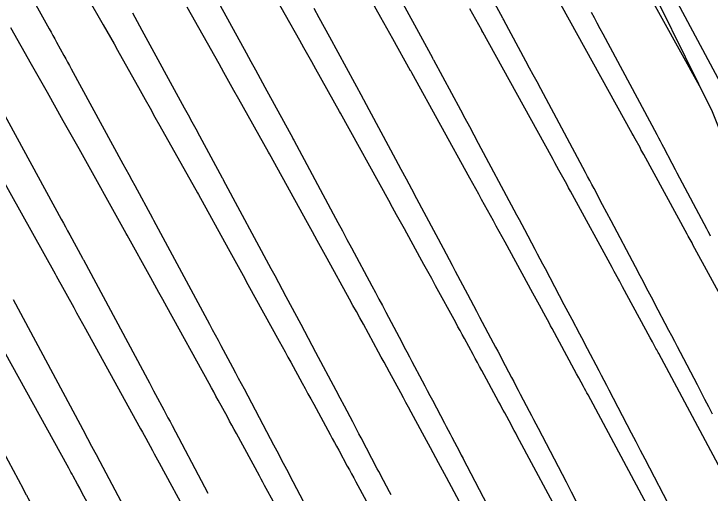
# Model space of a CAD drawing. Extents: x 954385 to 988206, y 1868364 to 1924553.
# Drawn here: x 957767.33 to 957792.83, y 1920005.4 to 1920022.96 of the extents above; entities that cross this region are included whole.
import ezdxf

# ---------------------------------------------------------------- set-up
doc = ezdxf.new("R2010")
doc.units = 0
for name, color, linetype in [('1', 7, 'Continuous'), ('Default', 7, 'Continuous'), ('Ex_Major Contours', 7, 'Continuous'), ('Ex_Minor Contours', 7, 'Continuous')]:
    doc.layers.add(name, color=color, linetype=linetype)

msp = doc.modelspace()

# ---------------------------------------------------------------- linework, layer by layer
at = {"layer": '1'}
for points in [[(957782.198, 1920044.189), (957784.081, 1920037.501), (957785.156, 1920034.964), (957786.947, 1920031.408), (957789.916, 1920025.455), (957789.944, 1920025.399), (957792.908, 1920019.376), (957794.351, 1920015.778), (957795.335, 1920013.061), (957797.78, 1920006.77), (957798.171, 1920005.786), (957800.253, 1920000.506), (957801.78, 1919996.588), (957802.04, 1919995.851), (957802.698, 1919994.238), (957804.444, 1919991.429), (957806.258, 1919988.563)], [(957792.442, 1920020.325), (957789.714, 1920025.268), (957789.677, 1920025.334), (957789.652, 1920025.379), (957786.448, 1920031.1), (957786.432, 1920031.129), (957786.398, 1920031.188), (957784.489, 1920034.557), (957784.474, 1920034.584), (957784.444, 1920034.637), (957783.154, 1920036.895), (957783.128, 1920036.941), (957783.102, 1920036.987), (957783.023, 1920037.124), (957783, 1920037.164), (957780.552, 1920041.407), (957780.142, 1920042.115)], [(957790.512, 1920004.98), (957788.362, 1920008.996), (957788.32, 1920009.074), (957788.279, 1920009.151), (957788.237, 1920009.229), (957788.195, 1920009.306), (957788.027, 1920009.617), (957787.943, 1920009.772), (957787.859, 1920009.927), (957787.049, 1920011.424), (957786.99, 1920011.533), (957786.932, 1920011.641), (957786.873, 1920011.749), (957786.814, 1920011.857), (957786.578, 1920012.29), (957786.519, 1920012.398), (957786.46, 1920012.506), (957786.401, 1920012.615), (957786.342, 1920012.723), (957785.32, 1920014.598), (957785.213, 1920014.793), (957785.107, 1920014.988), (957785, 1920015.183), (957784.892, 1920015.378), (957784.463, 1920016.158), (957784.355, 1920016.353), (957784.248, 1920016.547), (957784.14, 1920016.742), (957784.033, 1920016.937), (957781.9, 1920020.802), (957781.865, 1920020.866), (957781.862, 1920020.871), (957781.207, 1920022.041), (957781.097, 1920022.238), (957780.987, 1920022.435), (957780.877, 1920022.632), (957780.766, 1920022.828), (957778.787, 1920026.363)], [(957787.506, 1920004.24), (957785.769, 1920007.484), (957785.712, 1920007.591), (957785.655, 1920007.697), (957785.597, 1920007.804), (957785.54, 1920007.91), (957785.31, 1920008.336), (957785.252, 1920008.442), (957785.195, 1920008.548), (957785.137, 1920008.655), (957785.079, 1920008.761), (957784.47, 1920009.887), (957784.391, 1920010.033), (957784.312, 1920010.18), (957784.232, 1920010.326), (957784.152, 1920010.473), (957783.833, 1920011.058), (957783.753, 1920011.205), (957783.674, 1920011.351), (957783.594, 1920011.497), (957783.514, 1920011.644), (957782.777, 1920012.996), (957782.634, 1920013.257), (957782.492, 1920013.518), (957782.349, 1920013.778), (957782.205, 1920014.038), (957781.632, 1920015.079), (957781.488, 1920015.339), (957781.345, 1920015.599), (957781.201, 1920015.859), (957781.058, 1920016.12), (957779.295, 1920019.314), (957779.258, 1920019.382), (957778.388, 1920020.936), (957778.242, 1920021.197), (957778.096, 1920021.457), (957777.95, 1920021.718), (957777.804, 1920021.978), (957776.233, 1920024.784)], [(957793.42, 1920012.258), (957792.207, 1920014.5), (957792.172, 1920014.563), (957792.138, 1920014.627), (957792.034, 1920014.817), (957791.999, 1920014.881), (957790.407, 1920017.801), (957790.372, 1920017.865), (957790.337, 1920017.93), (957790.301, 1920017.994), (957790.266, 1920018.058), (957790.089, 1920018.379), (957790.018, 1920018.508), (957789.983, 1920018.572), (957787.11, 1920023.779)], [(957770.026, 1920023.572), (957770.6, 1920022.558), (957770.732, 1920022.326), (957770.864, 1920022.092), (957770.995, 1920021.859), (957771.126, 1920021.626), (957771.952, 1920020.15), (957772.134, 1920019.826), (957772.315, 1920019.502), (957772.496, 1920019.178), (957772.678, 1920018.854), (957774.048, 1920016.405), (957774.086, 1920016.337), (957775.175, 1920014.364), (957775.357, 1920014.033), (957775.539, 1920013.703), (957775.721, 1920013.373), (957775.903, 1920013.043), (957777.051, 1920010.96), (957777.157, 1920010.768), (957777.262, 1920010.577), (957777.367, 1920010.385), (957777.472, 1920010.193), (957777.891, 1920009.424), (957777.996, 1920009.232), (957778.1, 1920009.04), (957778.205, 1920008.848), (957778.31, 1920008.656), (957778.914, 1920007.546), (957778.993, 1920007.402), (957779.071, 1920007.258), (957779.15, 1920007.113), (957779.228, 1920006.969), (957779.541, 1920006.391), (957779.619, 1920006.246), (957779.697, 1920006.102), (957779.775, 1920005.957), (957779.853, 1920005.813), (957780.229, 1920005.117)], [(957784.499, 1920003.499), (957783.176, 1920005.972), (957783.103, 1920006.108), (957783.03, 1920006.243), (957782.957, 1920006.378), (957782.884, 1920006.514), (957782.592, 1920007.055), (957782.519, 1920007.19), (957782.446, 1920007.325), (957782.373, 1920007.46), (957782.299, 1920007.596), (957781.88, 1920008.37), (957781.786, 1920008.545), (957781.691, 1920008.719), (957781.597, 1920008.893), (957781.502, 1920009.067), (957781.088, 1920009.826), (957780.988, 1920010.011), (957780.887, 1920010.196), (957780.786, 1920010.38), (957780.686, 1920010.565), (957780.13, 1920011.584), (957780.003, 1920011.816), (957779.877, 1920012.047), (957779.75, 1920012.278), (957779.623, 1920012.509), (957778.801, 1920014), (957778.621, 1920014.326), (957778.442, 1920014.651), (957778.262, 1920014.977), (957778.083, 1920015.302), (957776.691, 1920017.826), (957776.653, 1920017.893), (957775.568, 1920019.831), (957775.387, 1920020.155), (957775.206, 1920020.48), (957775.024, 1920020.804), (957774.843, 1920021.128), (957773.679, 1920023.205)], [(957793.518, 1920005.72), (957790.955, 1920010.508), (957790.929, 1920010.556), (957790.903, 1920010.605), (957790.877, 1920010.654), (957790.85, 1920010.703), (957790.719, 1920010.946), (957790.64, 1920011.092), (957789.628, 1920012.962), (957789.59, 1920013.032), (957789.552, 1920013.102), (957789.514, 1920013.172), (957789.476, 1920013.242), (957789.323, 1920013.522), (957789.247, 1920013.662), (957789.171, 1920013.802), (957787.864, 1920016.199), (957787.793, 1920016.329), (957787.722, 1920016.459), (957787.65, 1920016.589), (957787.579, 1920016.718), (957787.293, 1920017.236), (957787.222, 1920017.366), (957787.151, 1920017.496), (957787.079, 1920017.625), (957787.008, 1920017.755), (957784.505, 1920022.291), (957784.47, 1920022.354), (957784.467, 1920022.359), (957784.026, 1920023.146)], [(957776.824, 1920005.108), (957776.575, 1920005.567), (957776.513, 1920005.682), (957776.451, 1920005.797), (957776.389, 1920005.911), (957776.326, 1920006.026), (957775.48, 1920007.579), (957775.397, 1920007.732), (957775.314, 1920007.885), (957775.23, 1920008.037), (957775.147, 1920008.19), (957774.814, 1920008.801), (957774.731, 1920008.953), (957774.647, 1920009.106), (957774.564, 1920009.258), (957774.48, 1920009.411), (957772.926, 1920012.229), (957772.781, 1920012.492), (957772.636, 1920012.755), (957772.491, 1920013.018), (957772.346, 1920013.281), (957771.481, 1920014.849), (957771.444, 1920014.916), (957769.713, 1920018.008), (957769.569, 1920018.266), (957769.424, 1920018.524), (957769.28, 1920018.782), (957769.135, 1920019.04), (957768.557, 1920020.073), (957768.413, 1920020.331), (957768.268, 1920020.589), (957768.122, 1920020.846), (957767.977, 1920021.104), (957767.216, 1920022.447)], [(957766.749, 1920017.162), (957768.839, 1920013.428), (957768.873, 1920013.365), (957768.876, 1920013.361), (957769.518, 1920012.198), (957769.626, 1920012.002), (957769.733, 1920011.807), (957769.841, 1920011.611), (957769.949, 1920011.416), (957771.908, 1920007.862), (957771.971, 1920007.748), (957772.033, 1920007.635), (957772.095, 1920007.522), (957772.156, 1920007.409), (957772.403, 1920006.956), (957772.465, 1920006.843), (957772.527, 1920006.729), (957772.589, 1920006.616), (957772.65, 1920006.503), (957773.739, 1920004.505)], [(957771.151, 1920002.985), (957769.821, 1920005.426), (957769.74, 1920005.574), (957769.66, 1920005.722), (957769.499, 1920006.017), (957769.458, 1920006.091), (957769.418, 1920006.165), (957769.377, 1920006.239), (957769.337, 1920006.312), (957766.972, 1920010.603)]]:
    msp.add_lwpolyline(points, dxfattribs=at)
at = {"layer": 'Default'}
msp.add_arc((956871.597, 1919501.221), 996.448, 12.648055, 34.075074, dxfattribs=at)
at = {"layer": 'Ex_Major Contours'}
for points in [[(957791.965, 1920003.727), (957790.621, 1920006.317), (957790.454, 1920006.638), (957790.288, 1920006.958), (957790.121, 1920007.279), (957789.954, 1920007.6), (957789.139, 1920009.167), (957789.046, 1920009.346), (957788.952, 1920009.525), (957788.859, 1920009.703), (957788.765, 1920009.882), (957788.344, 1920010.684), (957788.273, 1920010.819), (957788.202, 1920010.954), (957788.131, 1920011.089), (957788.06, 1920011.224), (957787.777, 1920011.764), (957787.706, 1920011.898), (957787.635, 1920012.033), (957787.563, 1920012.168), (957787.492, 1920012.303), (957786.8, 1920013.611), (957786.705, 1920013.79), (957786.61, 1920013.97), (957786.515, 1920014.149), (957786.42, 1920014.329), (957786.04, 1920015.047), (957785.945, 1920015.227), (957785.85, 1920015.406), (957785.754, 1920015.585), (957785.659, 1920015.764), (957784.354, 1920018.202), (957784.19, 1920018.509), (957784.026, 1920018.815), (957783.861, 1920019.122), (957783.697, 1920019.429), (957782.714, 1920021.261), (957782.705, 1920021.277), (957782.692, 1920021.301), (957782.678, 1920021.327), (957782.677, 1920021.33), (957781.146, 1920024.144)], [(957766.834, 1920019.525), (957769.061, 1920015.438), (957769.14, 1920015.294), (957769.218, 1920015.15), (957769.296, 1920015.006), (957769.375, 1920014.862), (957769.839, 1920014.008), (957769.851, 1920013.986), (957769.868, 1920013.953), (957769.876, 1920013.94), (957772.216, 1920009.576), (957772.292, 1920009.435), (957772.367, 1920009.294), (957772.443, 1920009.152), (957772.519, 1920009.011), (957772.821, 1920008.446), (957772.897, 1920008.305), (957772.972, 1920008.163), (957773.047, 1920008.022), (957773.122, 1920007.88), (957774.312, 1920005.632), (957774.438, 1920005.394)]]:
    msp.add_lwpolyline(points, dxfattribs=at)
at = {"layer": 'Ex_Minor Contours'}
for points in [[(957792.921, 1920008.295), (957792.783, 1920008.561), (957792.644, 1920008.828), (957792.506, 1920009.094), (957792.368, 1920009.36), (957791.748, 1920010.55), (957791.642, 1920010.753), (957791.536, 1920010.956), (957791.43, 1920011.159), (957791.324, 1920011.362), (957790.802, 1920012.355), (957790.744, 1920012.467), (957790.685, 1920012.579), (957790.626, 1920012.691), (957790.568, 1920012.802), (957790.333, 1920013.249), (957790.274, 1920013.361), (957790.215, 1920013.472), (957790.156, 1920013.584), (957790.097, 1920013.695), (957789.21, 1920015.373), (957789.053, 1920015.669), (957788.897, 1920015.965), (957788.583, 1920016.558), (957788.504, 1920016.707), (957788.426, 1920016.855), (957788.347, 1920017.003), (957788.268, 1920017.15), (957786.627, 1920020.216), (957786.492, 1920020.468), (957786.357, 1920020.72), (957786.222, 1920020.972), (957786.087, 1920021.223), (957785.282, 1920022.725), (957785.272, 1920022.743), (957785.257, 1920022.77), (957785.244, 1920022.794), (957783.407, 1920026.171)], [(957767.511, 1920024.43), (957768.625, 1920022.406), (957768.692, 1920022.284), (957768.759, 1920022.161), (957768.826, 1920022.039), (957768.893, 1920021.917), (957769.162, 1920021.429), (957769.229, 1920021.307), (957769.296, 1920021.184), (957769.363, 1920021.062), (957769.429, 1920020.94), (957771.32, 1920017.469), (957771.43, 1920017.268), (957771.539, 1920017.068), (957771.648, 1920016.867), (957771.757, 1920016.666), (957772.407, 1920015.472), (957772.417, 1920015.453), (957772.433, 1920015.423), (957772.443, 1920015.404), (957774.487, 1920011.594), (957774.593, 1920011.396), (957774.699, 1920011.198), (957774.805, 1920011), (957774.911, 1920010.802), (957775.336, 1920010.009), (957775.442, 1920009.81), (957775.548, 1920009.612), (957775.653, 1920009.413), (957775.758, 1920009.214), (957776.72, 1920007.396), (957776.839, 1920007.173), (957776.957, 1920006.949), (957777.194, 1920006.501), (957777.253, 1920006.389), (957777.312, 1920006.277), (957777.371, 1920006.165), (957777.43, 1920006.053), (957778.184, 1920004.619)], [(957791.173, 1920024.244), (957793.486, 1920019.923)], [(957774.62, 1920023.768), (957775.839, 1920021.53), (957776.01, 1920021.216), (957776.181, 1920020.903), (957776.351, 1920020.589), (957776.522, 1920020.275), (957777.542, 1920018.401), (957777.55, 1920018.385), (957777.562, 1920018.362), (957777.577, 1920018.335), (957777.579, 1920018.332), (957779.028, 1920015.631), (957779.195, 1920015.319), (957779.362, 1920015.007), (957779.53, 1920014.695), (957779.697, 1920014.382), (957780.441, 1920012.992), (957780.57, 1920012.751), (957780.699, 1920012.509), (957780.827, 1920012.267), (957780.956, 1920012.025), (957781.537, 1920010.925), (957781.631, 1920010.748), (957781.725, 1920010.571), (957781.818, 1920010.394), (957781.912, 1920010.217), (957782.286, 1920009.509), (957782.38, 1920009.332), (957782.473, 1920009.155), (957782.567, 1920008.978), (957782.66, 1920008.801), (957783.099, 1920007.965), (957783.168, 1920007.835), (957783.236, 1920007.705), (957783.305, 1920007.574), (957783.373, 1920007.444), (957783.647, 1920006.922), (957783.716, 1920006.791), (957783.784, 1920006.661), (957783.852, 1920006.53), (957783.92, 1920006.4), (957785.259, 1920003.827)], [(957781.144, 1920005.335), (957781.088, 1920005.442), (957780.865, 1920005.867), (957780.809, 1920005.973), (957780.753, 1920006.08), (957780.697, 1920006.186), (957780.641, 1920006.292), (957780.045, 1920007.427), (957779.969, 1920007.572), (957779.893, 1920007.716), (957779.816, 1920007.861), (957779.74, 1920008.005), (957779.434, 1920008.583), (957779.282, 1920008.872), (957779.129, 1920009.161), (957778.394, 1920010.549), (957778.259, 1920010.805), (957778.123, 1920011.06), (957777.987, 1920011.316), (957777.85, 1920011.571), (957777.304, 1920012.592), (957777.167, 1920012.847), (957777.031, 1920013.102), (957776.894, 1920013.358), (957776.757, 1920013.613), (957775.011, 1920016.868), (957775.006, 1920016.878), (957774.996, 1920016.895), (957774.979, 1920016.928), (957774.974, 1920016.937), (957774.14, 1920018.471), (957774, 1920018.728), (957773.86, 1920018.985), (957773.72, 1920019.242), (957773.58, 1920019.499), (957772.024, 1920022.354), (957771.939, 1920022.51), (957771.854, 1920022.666), (957771.769, 1920022.822), (957771.683, 1920022.978)], [(957778.31, 1920023.172), (957778.502, 1920022.82), (957778.693, 1920022.469), (957778.884, 1920022.118), (957780.109, 1920019.865), (957780.116, 1920019.852), (957780.127, 1920019.831), (957780.131, 1920019.825), (957780.143, 1920019.804), (957780.146, 1920019.797), (957781.306, 1920017.634), (957781.5, 1920017.273), (957781.694, 1920016.911), (957781.888, 1920016.549), (957782.081, 1920016.188), (957783.05, 1920014.378), (957783.162, 1920014.168), (957783.274, 1920013.957), (957783.386, 1920013.747), (957783.498, 1920013.536), (957783.946, 1920012.689), (957784.057, 1920012.48), (957784.167, 1920012.27), (957784.278, 1920012.061), (957784.389, 1920011.851), (957784.887, 1920010.91), (957784.971, 1920010.752), (957785.054, 1920010.594), (957785.137, 1920010.436), (957785.22, 1920010.278), (957785.557, 1920009.638), (957785.638, 1920009.484), (957785.719, 1920009.329), (957785.8, 1920009.175), (957785.881, 1920009.02), (957786.206, 1920008.402), (957786.287, 1920008.247), (957786.368, 1920008.093), (957786.449, 1920007.938), (957786.53, 1920007.783), (957787.557, 1920005.809), (957787.744, 1920005.449), (957787.931, 1920005.089)], [(957788.478, 1920023.018), (957788.583, 1920022.821), (957788.689, 1920022.624), (957788.794, 1920022.427), (957788.9, 1920022.23), (957790.877, 1920018.536), (957790.939, 1920018.42), (957791.001, 1920018.303), (957791.063, 1920018.186), (957791.125, 1920018.07), (957791.434, 1920017.485), (957791.558, 1920017.251), (957791.62, 1920017.135), (957792.702, 1920015.088), (957792.749, 1920015), (957792.796, 1920014.911), (957792.842, 1920014.823)], [(957771.903, 1920003.868), (957770.486, 1920006.546), (957770.442, 1920006.63), (957770.397, 1920006.715), (957770.352, 1920006.799), (957770.307, 1920006.884), (957770.126, 1920007.221), (957770.081, 1920007.305), (957770.036, 1920007.389), (957769.991, 1920007.474), (957769.945, 1920007.558), (957767.308, 1920012.476)], [(957776.773, 1919988.048), (957774.342, 1919992.802), (957774.324, 1919992.837), (957773.891, 1919993.68), (957773.871, 1919993.719), (957773.851, 1919993.758), (957773.79, 1919993.875), (957773.77, 1919993.914), (957770.873, 1919999.482), (957770.853, 1919999.521), (957770.811, 1919999.601), (957769.586, 1920001.932), (957769.555, 1920001.989), (957769.495, 1920002.103), (957767.85, 1920005.211), (957767.836, 1920005.239), (957767.821, 1920005.266), (957767.807, 1920005.294), (957767.792, 1920005.321), (957767.719, 1920005.458), (957767.675, 1920005.54), (957764.74, 1920011.011)]]:
    msp.add_lwpolyline(points, dxfattribs=at)

doc.saveas('drawing.dxf')
